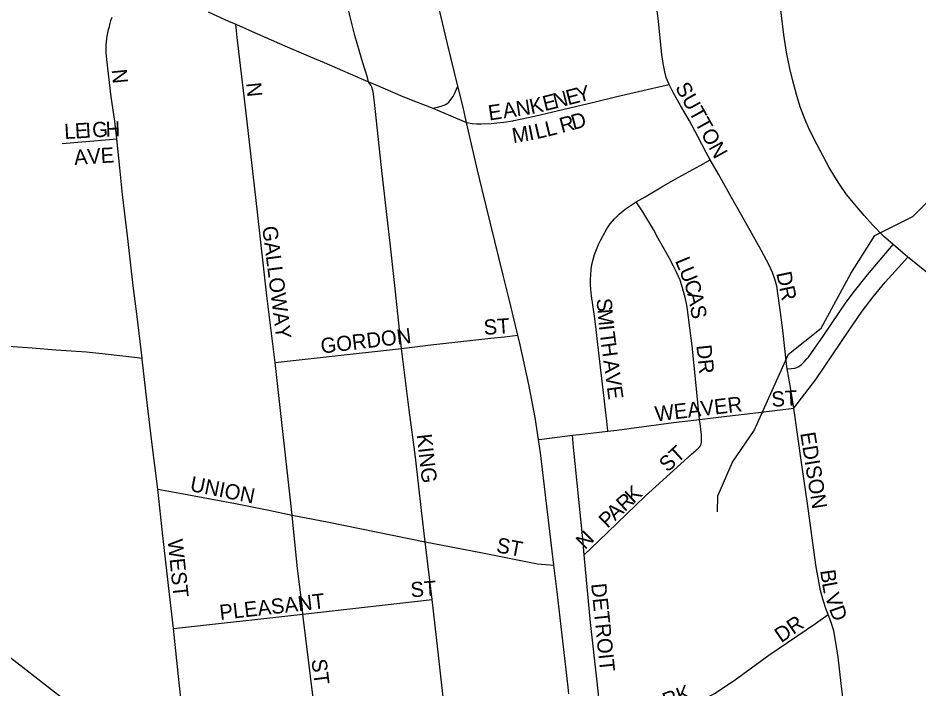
# Model space of a CAD drawing. Extents: x 1410790 to 1770854, y 448063 to 770588.
# Drawn here: x 1564213 to 1567189, y 618516 to 620732 of the extents above; entities that cross this region are included whole.
import ezdxf

# ---------------------------------------------------------------- set-up
doc = ezdxf.new("R2010")
doc.units = 0
for name, color, linetype in [('GM_X_City_Street', 7, 'Continuous'), ('GM_X_City_Street_Text', 7, 'Continuous'), ('GM_X_Minor_River', 7, 'Continuous'), ('GM_X_US_Route', 7, 'Continuous')]:
    doc.layers.add(name, color=color, linetype=linetype)

msp = doc.modelspace()

# ---------------------------------------------------------------- linework, layer by layer
at = {"layer": 'GM_X_City_Street'}
for points in [[(1565371.1, 620521.3), (1565366.9, 620535.2), (1565352.1, 620584), (1565340.9, 620621), (1565325.6, 620674.8), (1565307.9, 620744.5), (1565293, 620805.1), (1565270.9, 620897.4), (1565248.4, 620989.5), (1565222.2, 621100.6)], [(1567103.7, 619983.6), (1567071.5, 620012), (1567035.2, 620049.4), (1567008.1, 620080), (1566983.5, 620108.2), (1566967.1, 620128.1), (1566950.2, 620149.6), (1566927, 620183.1), (1566911.4, 620207.9), (1566892.9, 620238.5), (1566852.5, 620313), (1566828, 620362.5), (1566813.6, 620395.6), (1566796.9, 620438.6), (1566784.7, 620479.5), (1566771.3, 620529.4), (1566762.6, 620565.2), (1566751.4, 620618.9), (1566742.6, 620676.4), (1566730.4, 620776.9), (1566716, 620874.7)], [(1566364.2, 620512.2), (1566354.4, 620535.8), (1566349.2, 620554.2), (1566343.6, 620582.4), (1566339.4, 620611.6), (1566328.2, 620720.1), (1566320.2, 620793.8), (1566316.5, 620828.5)], [(1564538.7, 620332.9), (1564532.1, 620391.7), (1564520.7, 620472.2), (1564505.9, 620595.4), (1564504.4, 620616.9), (1564503.8, 620630.1), (1564504.1, 620643), (1564504.6, 620653.8), (1564505.8, 620663.1), (1564507.5, 620672.4), (1564509.7, 620683), (1564511.8, 620693.9), (1564514.5, 620704.3), (1564517.3, 620715.2), (1564519.9, 620724.1), (1564523.3, 620734.7)], [(1564840.4, 620752.4), (1564857.5, 620744.9), (1564908.3, 620722.2), (1564932, 620711.8)], [(1565061.9, 619594.7), (1565034.5, 619814.4), (1565003.5, 620091.1), (1564965.1, 620427.5), (1564937.2, 620667.7), (1564932, 620711.8)], [(1564932, 620711.8), (1564986.4, 620688), (1565094.2, 620640.1), (1565178.6, 620604.4), (1565223.8, 620585.4), (1565371.1, 620521.3)], [(1565480.1, 619640.3), (1565473.4, 619703), (1565456.4, 619858.6), (1565442.5, 619988.2), (1565431.5, 620083.2), (1565413.7, 620238.8), (1565392.9, 620433.1), (1565387.2, 620482), (1565384.7, 620493.2), (1565381.8, 620503.3), (1565378.1, 620510.8), (1565371.1, 620521.3)], [(1565371.1, 620521.3), (1565392.1, 620512.1), (1565483.5, 620472.4), (1565525.6, 620456.7), (1565571.6, 620439.1), (1565583.2, 620434.5)], [(1565583.2, 620434.5), (1565598.7, 620438.2), (1565611.1, 620441.1), (1565615.8, 620442.7), (1565621, 620444.7), (1565625.1, 620446.8), (1565630.3, 620450.3), (1565635.5, 620454.6), (1565639.8, 620459.1), (1565643.6, 620463.7), (1565646.3, 620467.8), (1565650.1, 620473), (1565653.3, 620479.8), (1565666, 620506.7)], [(1565847.3, 620392.9), (1565850.3, 620393.4), (1565918.5, 620408.3), (1566115.1, 620454.6), (1566191.1, 620473.3), (1566305.5, 620499), (1566364.2, 620512.2)], [(1566499.6, 620263.7), (1566486.2, 620288.2), (1566458.8, 620340.4), (1566430.6, 620392.2), (1566401, 620443.4), (1566377.4, 620486.1), (1566364.2, 620512.2)], [(1565583.2, 620434.5), (1565694.4, 620386.8)], [(1565694.4, 620386.8), (1565713.3, 620384), (1565728.4, 620382.9), (1565743.2, 620382.5), (1565775.5, 620384.1), (1565794.5, 620385.6), (1565817.6, 620388.1), (1565847.3, 620392.9)], [(1564358.6, 620317.6), (1564514.7, 620330.9), (1564538.7, 620332.9)], [(1564622.6, 619608.6), (1564606.5, 619746.5), (1564593.2, 619847.3), (1564576.5, 619993.7), (1564558.4, 620149.3), (1564549.6, 620237.1), (1564538.7, 620332.9)], [(1566255, 620124.6), (1566284.3, 620142), (1566339.7, 620174.2), (1566384.1, 620199.7), (1566417.4, 620218.1), (1566465.9, 620245.5), (1566499.6, 620263.7)], [(1566754, 619573.2), (1566751.8, 619590.1), (1566739.9, 619700.9), (1566729.6, 619775.5), (1566723.8, 619814.1), (1566719.1, 619846.8), (1566712.8, 619869.5), (1566704.7, 619891.5), (1566693.8, 619915.7), (1566667.5, 619965.1), (1566621.2, 620048.3), (1566569.7, 620139.7), (1566526.6, 620216), (1566499.6, 620263.7)], [(1566161.6, 619367.7), (1566157.8, 619400.8), (1566143.6, 619523.1), (1566128.6, 619653.7), (1566122.4, 619703.6), (1566117.6, 619746.8), (1566107.8, 619814.1), (1566105.1, 619836.4), (1566104.5, 619851.5), (1566104.5, 619868.2), (1566105.1, 619884.4), (1566106.7, 619901.6), (1566108.9, 619918.3), (1566112.8, 619934.5), (1566117.3, 619950.7), (1566123.4, 619968), (1566130.7, 619983.6), (1566137.4, 619997.5), (1566145.8, 620013.7), (1566158.2, 620036.1), (1566169.2, 620052.7), (1566182.9, 620069.1), (1566198.2, 620084), (1566218.4, 620100.7), (1566245.1, 620118.7), (1566255, 620124.6)], [(1566464.6, 619406.2), (1566453.4, 619517.8), (1566440.2, 619649.4), (1566424.2, 619768.8), (1566421.8, 619784.1), (1566417.7, 619804.9), (1566408, 619841.4), (1566399.9, 619865.8), (1566387, 619894.6), (1566378.1, 619912.9), (1566364.2, 619939.7), (1566344.6, 619975.4), (1566327.9, 620004.4), (1566311.7, 620033.9), (1566277.1, 620091.4), (1566255, 620124.6)], [(1566754, 619573.2), (1566767.8, 619574.2), (1566779.3, 619575.9), (1566786, 619577.9), (1566792.4, 619581.3), (1566800.9, 619587.7), (1566810, 619596.5), (1566816.8, 619603.9), (1566823.9, 619612.3), (1566875, 619684.8), (1566948.5, 619793.6), (1566975.7, 619830.4), (1567019.4, 619883.5), (1567103.7, 619983.6)], [(1567152.7, 619942.4), (1567103.7, 619983.6)], [(1566775.9, 619443.1), (1566848.2, 619537.8), (1566958.6, 619701.3), (1567001.8, 619763.5), (1567037.5, 619810.9), (1567077.6, 619859.1), (1567121.7, 619908.1), (1567152.7, 619942.4)], [(1567427.4, 619667.3), (1567426.8, 619669.2), (1567422.2, 619681), (1567415.9, 619695.3), (1567410.4, 619707.6), (1567403.3, 619720.9), (1567396.4, 619733.1), (1567389.5, 619744.3), (1567382.1, 619754.6), (1567375.1, 619763.9), (1567368, 619772.1), (1567360.4, 619780.3), (1567352.2, 619788.1), (1567343, 619796.4), (1567332.4, 619804.7), (1567258.5, 619859), (1567208.5, 619896.7), (1567162.6, 619934.1), (1567152.7, 619942.4)], [(1565480.1, 619640.3), (1565576.6, 619652.1), (1565775, 619674.4), (1565820.3, 619679.4), (1565864, 619684.3)], [(1563794.1, 619680.5), (1563798.4, 619679.8), (1563873.2, 619671.1), (1563948.2, 619664.4), (1564030, 619659.1), (1564121.7, 619653.4), (1564197, 619647.1), (1564259, 619642.2), (1564337.3, 619636.6), (1564438.5, 619629.5), (1564500.5, 619623.4), (1564598.1, 619611.6), (1564622.6, 619608.6)], [(1565061.9, 619594.7), (1565231.3, 619613.4), (1565480.1, 619640.3)], [(1565557.8, 619001.5), (1565545.6, 619105.4), (1565526.4, 619281.1), (1565505.1, 619438), (1565480.1, 619640.3)], [(1564675, 619176.2), (1564654.9, 619332.1), (1564639.7, 619461.2), (1564623.1, 619605), (1564622.6, 619608.6)], [(1565118.4, 619090.1), (1565061.9, 619594.7)], [(1566775.9, 619443.1), (1566766.8, 619498.2), (1566759.2, 619542.7), (1566754, 619573.2)], [(1566464.6, 619406.2), (1566535.2, 619414.7), (1566659.4, 619429.4), (1566775.9, 619443.1)], [(1566888.7, 618762.1), (1566882.4, 618778), (1566872.2, 618809.4), (1566863.8, 618841.3), (1566856.7, 618877), (1566852.3, 618900.5), (1566848.8, 618925.7), (1566820.6, 619128.7), (1566803.2, 619248.2), (1566788, 619357.1), (1566775.9, 619443.1)], [(1566083.4, 618958.9), (1566131.2, 619004.9), (1566192.2, 619063.8), (1566284.3, 619152.4), (1566437.8, 619291.1), (1566453.4, 619304.6), (1566462.5, 619313.7), (1566465.9, 619318.1), (1566469.3, 619324.8), (1566470.6, 619330.6), (1566470.9, 619338.7), (1566470.6, 619349.8), (1566470.3, 619356.9), (1566469.6, 619363.7), (1566467.6, 619383.6), (1566464.6, 619406.2)], [(1566161.6, 619367.7), (1566190.6, 619371.2), (1566378.6, 619395.6), (1566464.6, 619406.2)], [(1566044.3, 619353.9), (1566068.2, 619356.8), (1566161.6, 619367.7)], [(1565932, 619340.1), (1565943.3, 619341.4), (1565968.3, 619344.5)], [(1565968.3, 619344.5), (1566044.3, 619353.9)], [(1566083.4, 618958.9), (1566077.4, 619023.2), (1566048.2, 619314.6), (1566044.3, 619353.9)], [(1564675, 619176.2), (1564746.8, 619162.8), (1564931.5, 619128.6), (1565040.9, 619106.2), (1565118.4, 619090.1)], [(1564726.3, 618715.3), (1564713, 618828.7), (1564690.9, 619022.2), (1564675, 619176.2)], [(1565154.2, 618763.4), (1565151, 618791), (1565135.3, 618924.2), (1565118.4, 619090.1)], [(1565118.4, 619090.1), (1565239.8, 619066.9), (1565557.8, 619001.5)], [(1565581.3, 618811.5), (1565557.8, 619001.5)], [(1565557.8, 619001.5), (1565746.7, 618965.2), (1565929.2, 618929), (1565955.7, 618927), (1565983.3, 618924.9)], [(1566150.8, 618319), (1566147.9, 618343), (1566142.7, 618384.3), (1566126.9, 618529.6), (1566104.5, 618735), (1566083.4, 618958.9)], [(1565154.2, 618763.4), (1565581.3, 618811.5)], [(1565625.5, 618412.7), (1565616.8, 618489.8), (1565608, 618568.2), (1565599.3, 618647.8), (1565581.3, 618811.5)], [(1564726.3, 618715.3), (1565154.2, 618763.4)], [(1565203.6, 618362.2), (1565154.2, 618763.4)], [(1566471.9, 618481.4), (1566481.7, 618485), (1566491.8, 618489.4), (1566502, 618494.1), (1566513.4, 618500.9), (1566578.4, 618543.8), (1566692.6, 618627.2), (1566846.9, 618732.4), (1566888.7, 618762.1)], [(1566949.4, 618390), (1566943.3, 618442.4), (1566936.8, 618497.8), (1566932.3, 618533.5), (1566921.8, 618621.3), (1566914.8, 618669.6), (1566907.6, 618707.7), (1566898.1, 618738.4), (1566888.7, 618762.1)], [(1564795.4, 618076.9), (1564770.3, 618303), (1564755.9, 618438.6), (1564744.6, 618536.2), (1564726.3, 618715.3)]]:
    msp.add_lwpolyline(points, dxfattribs=at)
at = {"layer": 'GM_X_Minor_River'}
for points in [[(1566523.4, 619101.4), (1566524.4, 619153.5), (1566572.8, 619264.9), (1566645, 619369.7), (1566758.3, 619622.1), (1566866.3, 619708.1), (1566964.1, 619888.7), (1567042.8, 620013.4), (1567168.3, 620077), (1567274.7, 620183.1), (1567421.2, 620495), (1567478.1, 620734.5), (1567528.6, 621052.4), (1567616.4, 621231.1), (1567849.2, 621549.2), (1567969.5, 621651), (1568012.7, 621706.3), (1568348.7, 622070.4), (1568653.8, 622292.8), (1568817.6, 622363.6), (1569029.6, 622339.2), (1569276.1, 622237.9)], [(1564188.5, 618618.9), (1564362.6, 618483.5)]]:
    msp.add_lwpolyline(points, dxfattribs=at)
at = {"layer": 'GM_X_US_Route'}
for points in [[(1565683.9, 620431.8), (1565675.4, 620468.2), (1565666, 620506.7), (1565631.9, 620646.8), (1565600.1, 620780.9), (1565550.2, 620988.2), (1565514.7, 621138.2), (1565507.6, 621169.3), (1565490.6, 621243.7), (1565463.1, 621372.1), (1565449.6, 621443.4), (1565446.7, 621462.6), (1565443.8, 621482.6), (1565433.9, 621567.7), (1565416.5, 621737.5), (1565405.2, 621881.5), (1565385.4, 622163), (1565378.4, 622244.2), (1565368.5, 622359), (1565359.5, 622461.8)], [(1566032.5, 618500.1), (1566029.7, 618521.8), (1565993.9, 618836.9), (1565983.3, 618924.9), (1565938.7, 619296), (1565932, 619340.1), (1565921.1, 619412.5), (1565900.6, 619521.8), (1565871.6, 619652.9), (1565864, 619684.3), (1565833.2, 619812.2), (1565815.7, 619882.3), (1565746.2, 620166), (1565731, 620229.6), (1565694.4, 620386.8), (1565683.9, 620431.8)]]:
    msp.add_lwpolyline(points, dxfattribs=at)

# ---------------------------------------------------------------- texts
at = {"layer": 'GM_X_City_Street_Text'}
for s, rotation, p in [('N', 275.7084, (1564522, 620561.3)), ('N', 275.7279, (1564966.3, 620517.3)), ('SUTTON', 299.1468, (1566382.2, 620503.1)), ('N', 14.2966, (1565987.2, 620432.9)), ('E', 14.3013, (1566029.8, 620443.7)), ('Y', 14.2907, (1566063.9, 620452.4)), ('N', 8.6169, (1565861.3, 620407.1)), ('K', 12.4422, (1565908.4, 620414.3)), ('E', 14.2397, (1565953, 620424.2)), ('E', 8.416, (1565769.7, 620393.5)), ('A', 8.4238, (1565817.6, 620400.6)), ('R', 15.0234, (1566009, 620352)), ('D', 15.1302, (1566047.4, 620362.3)), ('L', 3.3344, (1564366.8, 620332.2)), ('E', 3.3071, (1564401.9, 620334.2)), ('I', 3.3117, (1564437.1, 620336.3)), ('G', 3.3197, (1564459.1, 620337.5)), ('H', 1.1803, (1564502.5, 620340.1)), ('M', 9.3306, (1565848.9, 620318.4)), ('I', 11.617, (1565903.1, 620327.4)), ('L', 12.5822, (1565925.5, 620332)), ('L', 13.8016, (1565961, 620339.9)), ('A', 4.2227, (1564399.5, 620246.4)), ('V', 4.1339, (1564443.3, 620249.6)), ('E', 3.2253, (1564487, 620252.8)), ('GALLOWAY', 277.2144, (1565019.2, 620042.1)), ('L', 292.2732, (1566382.4, 619930.6)), ('U', 292.2601, (1566395.8, 619898)), ('DR', 281.8852, (1566717.4, 619889.4)), ('C', 287.1831, (1566412.1, 619858.4)), ('S', 275.0064, (1566123.6, 619804.4)), ('A', 282.1329, (1566423.5, 619821.7)), ('S', 279.8845, (1566432.6, 619779.2)), ('M', 275.0891, (1566126.6, 619769.2)), ('ST', 3.8266, (1565752.8, 619685.4)), ('I', 276.3398, (1566131.4, 619715.5)), ('GORDON', 6.7664, (1565215.5, 619623.7)), ('T', 277.3738, (1566134, 619692.6)), ('H', 277.6674, (1566138.5, 619657.4)), ('DR', 276.0054, (1566453.6, 619650.6)), ('A', 277.6726, (1566146.2, 619600.8)), ('V', 277.6726, (1566152, 619557.2)), ('E', 277.647, (1566157.9, 619513.5)), ('WEAVER', 6.7661, (1566319.8, 619399.3)), ('ST', 3.5746, (1566703.2, 619447.8)), ('KING', 276.5163, (1565529.5, 619355.8)), ('EDISON', 279.094, (1566796.7, 619360.7)), ('ST', 42.5113, (1566358.6, 619229.7)), ('UNION', 348.6863, (1564778.5, 619170.4)), ('K', 42.9441, (1566246, 619126.2)), ('R', 42.973, (1566217.1, 619099.3)), ('A', 43.3925, (1566185.2, 619069.1)), ('P', 44.575, (1566160.3, 619044.6)), ('N', 45, (1566085.6, 618974.2)), ('WEST', 276.0111, (1564706.8, 619008.2)), ('ST', 349.3853, (1565790.3, 618968)), ('B', 277.9172, (1566862.7, 618907.1)), ('ST', 3.5746, (1565510.8, 618818.6)), ('DETROIT', 275.807, (1566106, 618862.9)), ('L', 280.1649, (1566868.5, 618865.8)), ('PLEASANT', 6.4277, (1564881.1, 618743.7)), ('V', 289.3483, (1566876.9, 618822.9)), ('D', 289.7306, (1566891.6, 618781)), ('DR', 34.5143, (1566734, 618666.8)), ('ST', 277.12, (1565181.9, 618612.4)), ('PARK', 20.375, (1566269.6, 618421.4))]:
    msp.add_text(s, height=50, rotation=rotation, dxfattribs=at).set_placement(p)

doc.saveas('drawing.dxf')
